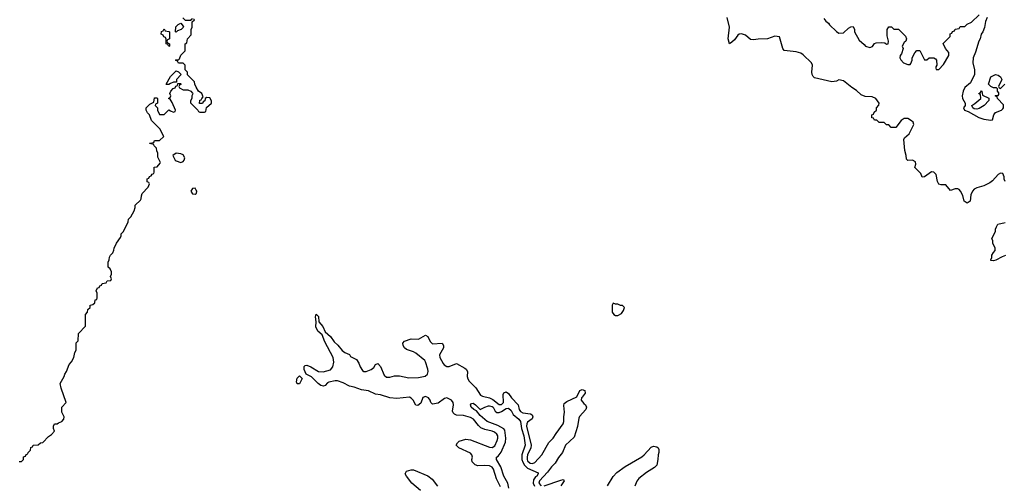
# Model space of a CAD drawing. Header units: inches. Extents: x 2710684 to 2828758, y 857022 to 965663.
# Tile 273 of 316: x 2778514 to 2786802, y 890922 to 894832. Entities that reach past the tile are written whole.
import ezdxf

# ---------------------------------------------------------------- set-up
doc = ezdxf.new("R2010")
doc.units = ezdxf.units.IN
doc.header["$MEASUREMENT"] = 0
doc.layers.add('C7879', color=7, linetype='Continuous')
doc.layers.add('C7889', color=7, linetype='Continuous')

msp = doc.modelspace()

# ---------------------------------------------------------------- linework, layer by layer
at = {"layer": 'C7879', "color": 4, "elevation": 12}
for points in [[(2780000, 894265.5), (2779988.4, 894288.4), (2779986, 894310), (2779927.3, 894367.3), (2779926, 894390), (2779906, 894410), (2779906, 894450), (2779890, 894466), (2779850, 894466), (2779842, 894482), (2779826, 894490), (2779830, 894494), (2779850, 894494), (2779858, 894502), (2779870, 894534), (2779906, 894570), (2779906, 894630), (2779922, 894638), (2779926, 894670), (2779956.4, 894703.6), (2779958, 894750), (2779966, 894770), (2779966, 894814), (2779986, 894830), (2779978, 894838)], [(2779970, 894838), (2779954, 894830), (2779954, 894826), (2779910, 894826), (2779887.3, 894847.3)], [(2778510, 891114), (2778530, 891114), (2778546, 891130), (2778547.3, 891152.7), (2778562, 891158), (2778567.3, 891172.7), (2778582, 891178), (2778586, 891190), (2778606, 891210), (2778608, 891232), (2778622, 891238), (2778628.4, 891251.6), (2778670, 891254), (2778688.4, 891271.6), (2778710, 891274), (2778756.4, 891323.6), (2778780.4, 891339.6), (2778806, 891370), (2778798, 891390), (2778798, 891410), (2778806, 891430), (2778828.4, 891431.6), (2778842, 891438), (2778868.4, 891451.6), (2778886, 891470), (2778888, 891490), (2778868.9, 891528.9), (2778868.7, 891571.3), (2778906, 891610), (2778862, 891730), (2778855.3, 891770), (2778889, 891830), (2778894, 891850), (2778909.1, 891870.9), (2778929.3, 891930.7), (2778950, 891952), (2778968.7, 891990), (2778978, 892030), (2778988, 892050), (2778988.4, 892111.6), (2779006, 892130), (2779008.4, 892191.6), (2779067.3, 892252.7), (2779068.4, 892351.6), (2779086, 892370), (2779088.4, 892391.6), (2779106, 892410), (2779106, 892430), (2779130, 892434), (2779146, 892450), (2779150, 892474), (2779162, 892478), (2779166, 892490), (2779166, 892530), (2779158, 892550), (2779170, 892574), (2779182, 892578), (2779187.3, 892592.7), (2779202, 892598), (2779207.3, 892612.7), (2779242, 892618), (2779250, 892634), (2779282, 892638), (2779286, 892650), (2779278, 892670), (2779288, 892690), (2779288, 892710), (2779274.6, 892734.6), (2779258, 892750), (2779258, 892790), (2779268, 892812), (2779270, 892834), (2779278, 892850), (2779298, 892870), (2779307.3, 892892.7), (2779308, 892910), (2779328, 892950), (2779362, 892998), (2779368.4, 893011.6), (2779369, 893031), (2779388, 893050), (2779428, 893130), (2779430, 893154), (2779450, 893174), (2779476.4, 893223.6), (2779486, 893250), (2779486, 893270), (2779530, 893314), (2779536.4, 893323.6), (2779538, 893350), (2779546, 893370), (2779596.4, 893423.6), (2779606, 893450), (2779602, 893462), (2779588.4, 893468.4), (2779587.3, 893492.7), (2779602, 893498), (2779607.3, 893512.7), (2779622, 893518), (2779628, 893532), (2779642, 893538), (2779646, 893550), (2779646, 893590), (2779670, 893594), (2779696.4, 893623.6), (2779698, 893630), (2779676.4, 893676.4), (2779678, 893710), (2779668.4, 893728.4), (2779666, 893750), (2779646, 893770), (2779642, 893782), (2779606, 893790), (2779610, 893794), (2779642, 893798), (2779650, 893814), (2779690, 893814), (2779726, 893850), (2779693.6, 893913.6), (2779624.7, 893984.7), (2779608, 894030), (2779588.7, 894048.7), (2779578, 894070), (2779578, 894090), (2779610, 894122), (2779642, 894138), (2779650, 894174), (2779670, 894174), (2779674, 894170), (2779674, 894130), (2779658, 894122), (2779654, 894110), (2779674, 894090), (2779674, 894070), (2779690, 894034), (2779730, 894034), (2779770, 894074), (2779783.6, 894063.6), (2779810, 894054), (2779822, 894058), (2779826, 894070), (2779796.4, 894136.4), (2779782, 894162), (2779766, 894170), (2779782, 894178), (2779786, 894190), (2779778, 894210), (2779786, 894230), (2779807.3, 894252.7), (2779822, 894258), (2779827.3, 894272.7), (2779842, 894278), (2779846, 894294), (2779870, 894294), (2779874, 894290), (2779858, 894282), (2779854, 894270), (2779858, 894258), (2779890, 894242), (2779930, 894242), (2779954, 894230), (2779970, 894214), (2779971.6, 894208.4), (2779962, 894190), (2779962, 894170), (2779952, 894150), (2779952.7, 894132.7), (2780000, 894084.3)], [(2780000, 893396.5), (2779990, 893412.7), (2779967.7, 893412.3), (2779956, 893390), (2779967.7, 893367.7), (2779990, 893362.8), (2780000, 893368.8)]]:
    msp.add_lwpolyline(points, dxfattribs=at)
for points in [[(2779770, 894606), (2779762, 894622), (2779748.4, 894628.4), (2779747.3, 894667.3), (2779742, 894682), (2779727.3, 894687.3), (2779722, 894702), (2779706, 894710), (2779707.3, 894732.7), (2779722, 894738), (2779730, 894754), (2779738, 894738), (2779770, 894734), (2779774, 894730), (2779774, 894670), (2779758, 894662), (2779754, 894650), (2779758, 894638), (2779774, 894630), (2779774, 894610)], [(2779830, 894726), (2779826, 894730), (2779827.3, 894772.7), (2779847.3, 894792.7), (2779870, 894802), (2779882, 894790), (2779891.6, 894771.6), (2779890, 894766), (2779874, 894750), (2779842, 894738)], [(2779750, 894286), (2779748, 894290), (2779784.7, 894355.3), (2779830, 894402), (2779850, 894394), (2779874, 894370), (2779834, 894330), (2779834, 894306), (2779810, 894306), (2779783.6, 894296.4), (2779770, 894286)], [(2779831.6, 893708.4), (2779802, 893690), (2779822, 893650), (2779830, 893644.7), (2779870, 893631), (2779890, 893638), (2779899, 893650), (2779904, 893670), (2779890, 893694), (2779870, 893704)]]:
    msp.add_lwpolyline(points, close=True, dxfattribs=at)
at = {"layer": 'C7889', "color": 4}
for points, elevation in [([(2786808.7, 893470), (2786802, 893490), (2786802, 893510), (2786790, 893538), (2786770, 893539), (2786750, 893529), (2786703.8, 893476.2), (2786681.1, 893458.9), (2786630, 893434.5), (2786570, 893417), (2786550, 893405.2), (2786534.8, 893390), (2786521.4, 893358.6), (2786515.3, 893304.7), (2786490, 893288.7), (2786464.7, 893304.7), (2786452.5, 893352.5), (2786434, 893390), (2786422, 893402), (2786410, 893409), (2786390, 893409), (2786350, 893395.3), (2786310, 893442), (2786270, 893442), (2786250, 893448), (2786239, 893470), (2786229, 893530), (2786210, 893549), (2786188.1, 893551.9), (2786130, 893508.7), (2786110, 893506), (2786098.6, 893538.6), (2786048.4, 893588.4), (2786056.4, 893616.4), (2786054.6, 893634.6), (2786030, 893648.7), (2785990, 893646), (2785978, 893658), (2785975.3, 893690), (2785964, 893730), (2785956.4, 893823.6), (2785963.1, 893836.9), (2786002, 893870), (2786042, 893950), (2786035.3, 893970), (2786022, 893982), (2785990, 893999.3), (2785960.7, 893999.3), (2785935.3, 893984.7), (2785890, 893926), (2785850, 893926), (2785830, 893946), (2785810, 893946), (2785790, 893966), (2785750, 893966), (2785730, 893986), (2785710, 893986), (2785702, 894002), (2785687.3, 894007.3), (2785686, 894030), (2785702, 894038), (2785707.3, 894052.7), (2785726, 894070), (2785726, 894090), (2785747.3, 894112.7), (2785748, 894130), (2785722, 894170), (2785690, 894182.7), (2785630, 894185.2), (2785598.4, 894198.4), (2785557.2, 894237.2), (2785520.1, 894260.1), (2785450, 894317.2), (2785410, 894325.2), (2785390, 894316), (2785350, 894309.3), (2785204.1, 894344.1), (2785192.9, 894352.9), (2785184, 894370), (2785181.2, 894390), (2785186.6, 894450), (2785179.3, 894470), (2785110, 894537.2), (2785089.5, 894549.5), (2785050, 894562.7), (2784950, 894574), (2784939.3, 894590), (2784908.9, 894688.9), (2784870, 894692.7), (2784810, 894672.3), (2784730, 894669.3), (2784690, 894661.2), (2784665.6, 894665.6), (2784622.5, 894702.5), (2784590, 894713.2), (2784570, 894709.2), (2784559.1, 894700.9), (2784530, 894662), (2784510, 894642), (2784488.9, 894628.9), (2784479, 894670), (2784489, 894770), (2784468.9, 894851.1)], 8), ([(2785282, 894842), (2785299.6, 894819.6), (2785323.6, 894803.6), (2785332, 894790), (2785390, 894731.3), (2785410, 894718), (2785450, 894722), (2785490, 894762), (2785510, 894772), (2785530, 894774), (2785542, 894750), (2785542, 894730), (2785579.6, 894659.6), (2785623.6, 894623.6), (2785634, 894610), (2785670, 894598), (2785694, 894606), (2785708.7, 894631.3), (2785723.1, 894636.9), (2785770, 894641), (2785796, 894636), (2785810, 894624.7), (2785826, 894630), (2785828, 894650), (2785816.4, 894696.4), (2785815.3, 894750), (2785830, 894772), (2785851.6, 894771.6), (2785872.7, 894752.7), (2785911.6, 894751.6), (2785970, 894694), (2785978, 894670), (2785972, 894650), (2785959.6, 894640.4), (2785942, 894610), (2785951.3, 894588.7), (2785936, 894544), (2785924.7, 894530), (2785922, 894510), (2785930, 894494), (2785954, 894470), (2785990, 894454), (2786010, 894454), (2786016.4, 894463.6), (2786026, 894490), (2786026, 894510), (2786050, 894554), (2786067.3, 894572.7), (2786090, 894574), (2786130, 894494), (2786150, 894494), (2786170, 894512), (2786210, 894512), (2786223.6, 894503.6), (2786232, 894490), (2786234, 894450), (2786225.4, 894434.6), (2786225.4, 894425.4), (2786230, 894414), (2786250, 894414), (2786290, 894454), (2786335.3, 894530), (2786336.4, 894556.4), (2786306, 894590), (2786287.3, 894632.7), (2786346, 894690), (2786347.3, 894712.7), (2786362, 894718), (2786367.3, 894732.7), (2786382, 894738), (2786387.3, 894752.7), (2786422, 894758), (2786430, 894774), (2786470, 894774), (2786490, 894794), (2786526, 894810), (2786590, 894874)], 8), ([(2786658, 894850), (2786644, 894816), (2786634.8, 894765.2), (2786621, 894730), (2786606.8, 894710), (2786598.8, 894670), (2786587.7, 894650), (2786561, 894559), (2786541, 894510), (2786536, 894470), (2786551.3, 894410), (2786551.3, 894370), (2786518, 894302), (2786470, 894262), (2786454.8, 894230), (2786447.7, 894190), (2786451.6, 894168.4), (2786471.6, 894128.4), (2786472, 894110), (2786458, 894090), (2786467.3, 894070), (2786499, 894059), (2786587.5, 894007.5), (2786630, 893994), (2786690, 893986.7), (2786702, 893990), (2786714, 894030), (2786728.9, 894051.1), (2786778, 894070), (2786790, 894082), (2786795.3, 894090), (2786796.4, 894116.4), (2786746, 894170), (2786742, 894182), (2786726, 894190), (2786730, 894194), (2786750, 894194), (2786756.4, 894203.6), (2786756.4, 894216.4), (2786746, 894230), (2786746, 894250), (2786738, 894258), (2786710, 894258), (2786688.4, 894268.4), (2786668, 894290), (2786689, 894351), (2786728.9, 894371.1), (2786750, 894364.7), (2786771, 894351), (2786782, 894330), (2786754, 894270), (2786758, 894258), (2786770, 894254), (2786806, 894290)], 8), ([(2780000, 894084.3), (2780014, 894070), (2780018, 894058), (2780030, 894054), (2780070, 894054), (2780082, 894058), (2780087.3, 894092.7), (2780128, 894130), (2780128, 894150), (2780115.3, 894175.3), (2780090, 894178), (2780074, 894170), (2780071.6, 894148.4), (2780058, 894142), (2780052, 894128), (2780027.3, 894127.3), (2780030, 894154), (2780042, 894158), (2780046, 894170), (2780058, 894182), (2780048, 894210), (2780018, 894230), (2780000, 894265.5)], 12), ([(2780000, 893368.8), (2780002, 893370), (2780004, 893390), (2780000, 893396.5)], 12), ([(2786812.7, 892847.3), (2786783.6, 892836.4), (2786731.6, 892808.4), (2786710, 892802), (2786690, 892806), (2786688, 892810), (2786698, 892830), (2786698, 892850), (2786710, 892874), (2786726, 892890), (2786726, 892910), (2786706, 892950), (2786706, 892970), (2786698, 892990), (2786728, 893050), (2786728, 893070), (2786735.3, 893090), (2786749, 893111), (2786810, 893126)], 8), ([(2782561.7, 890901.7), (2782526.5, 890966.5), (2782501.6, 891050), (2782490, 891066.6), (2782470, 891076.3), (2782430, 891080.5), (2782370, 891078), (2782346.8, 891086.8), (2782324, 891110), (2782321.2, 891130), (2782325.2, 891150), (2782321.2, 891170), (2782310, 891184), (2782209.3, 891229.3), (2782188.7, 891250), (2782198, 891270), (2782214.6, 891285.4), (2782270, 891301), (2782310, 891297.3), (2782470, 891234.4), (2782490, 891232.7), (2782513.2, 891246.8), (2782534.7, 891290), (2782539.7, 891310), (2782538, 891330), (2782530, 891343.7), (2782510, 891359.7), (2782490, 891368), (2782430, 891383), (2782397, 891397), (2782375.3, 891415.3), (2782333.3, 891470), (2782310, 891484.2), (2782250, 891499.5), (2782190, 891504), (2782172.9, 891512.9), (2782162.7, 891522.7), (2782158, 891538), (2782166.6, 891590), (2782163.7, 891610), (2782149.2, 891630), (2782110, 891649.4), (2782090, 891643.7), (2782035.8, 891604.2), (2781990, 891597.2), (2781974, 891610), (2781969.3, 891630), (2781955.1, 891650), (2781930, 891662), (2781908.8, 891651.2), (2781890, 891604), (2781866, 891586), (2781850, 891589), (2781827, 891630), (2781810, 891647), (2781794.3, 891654.3), (2781690, 891643.7), (2781630.7, 891649.3), (2781550, 891675.6), (2781510, 891680.7), (2781450, 891709.6), (2781390, 891716.9), (2781330, 891739.6), (2781290, 891747.3), (2781236.9, 891776.9), (2781190, 891792.3), (2781170, 891792.7), (2781117.3, 891782.7), (2781104.9, 891775.1), (2781086.4, 891753.6), (2781071, 891749), (2781050, 891753.2), (2781025.2, 891770), (2780970, 891826), (2780926, 891850), (2780908, 891888), (2780910, 891914), (2780918, 891922), (2780930, 891924.7), (2780964.7, 891910), (2781030, 891870.7), (2781070, 891867.3), (2781130, 891884), (2781149.5, 891910.5), (2781157.2, 891950), (2781153.2, 891990), (2781081.5, 892121.5), (2781060.2, 892180.2), (2781023.7, 892210), (2781007.7, 892247.7), (2781009.3, 892289.3), (2781003.7, 892330), (2781010, 892354), (2781030, 892334), (2781031, 892290), (2781065.5, 892250), (2781084.5, 892204.5), (2781130, 892164.9), (2781160.8, 892120.8), (2781193.4, 892093.4), (2781227.9, 892047.9), (2781250, 892032), (2781290, 892014), (2781298, 891998), (2781350, 891972), (2781370, 891942), (2781378.8, 891910), (2781398.8, 891878.8), (2781410, 891871), (2781430, 891871), (2781472.9, 891887.1), (2781495.5, 891904.5), (2781509.3, 891930.7), (2781530, 891938), (2781550, 891912), (2781580.7, 891840.7), (2781603, 891823), (2781630, 891823), (2781670, 891834), (2781710, 891835.8), (2781790, 891818.7), (2781870, 891819.5), (2781927.1, 891832.9), (2781947.3, 891850), (2781953, 891870), (2781949.7, 891890), (2781931.2, 891951.2), (2781923.5, 891963.5), (2781850, 892025.1), (2781830, 892037), (2781770, 892056), (2781753.2, 892070), (2781741.2, 892090), (2781739, 892110), (2781752.9, 892127.1), (2781810, 892146), (2781870, 892142), (2781930, 892178), (2781950, 892164.7), (2781970, 892124.7), (2781990, 892104), (2782070.7, 892110.7), (2782082.8, 892090), (2782080.7, 892070), (2782048.2, 892010), (2782050.4, 891990), (2782079.4, 891939.4), (2782088, 891928), (2782110, 891913.7), (2782130, 891913.1), (2782190, 891938.8), (2782259.9, 891899.9), (2782271.3, 891890), (2782282.8, 891870), (2782282, 891830), (2782285.5, 891810), (2782296.3, 891790), (2782354.6, 891734.6), (2782392.7, 891672.7), (2782410, 891663.6), (2782470, 891649), (2782495.8, 891635.8), (2782550, 891594.3), (2782570, 891592.2), (2782587.8, 891610), (2782583.5, 891676.5), (2782590, 891690.6), (2782610, 891699.1), (2782630, 891687.3), (2782653.7, 891650), (2782710, 891590.7), (2782718.4, 891550), (2782730, 891535.5), (2782750, 891524.2), (2782814.2, 891514.2), (2782827.3, 891507.3), (2782834.8, 891490), (2782827.5, 891472.5), (2782790, 891443.7), (2782783.1, 891430), (2782780.9, 891410), (2782818.3, 891250), (2782815.6, 891230), (2782789.4, 891170.6), (2782784.9, 891150), (2782784.9, 891130), (2782790, 891118), (2782810, 891099), (2782830, 891095.8), (2782850, 891104), (2782910, 891168.9), (2782967.6, 891272.4), (2783006, 891310), (2783030, 891350.7), (2783089.5, 891430), (2783094.7, 891450), (2783093.6, 891490), (2783099.5, 891530), (2783095.3, 891584.7), (2783098, 891602), (2783120.4, 891619.6), (2783203.1, 891656.9), (2783230, 891710.8), (2783250, 891720.7), (2783272.3, 891712.3), (2783274.9, 891690), (2783250, 891654), (2783242, 891650), (2783241, 891630), (2783261.6, 891601.6), (2783278, 891590), (2783284.7, 891570), (2783281, 891550), (2783227.1, 891492.9), (2783220.7, 891479.3), (2783210.4, 891409.6), (2783181.4, 891318.6), (2783108.1, 891251.9), (2783082.6, 891190), (2783050, 891146.6), (2783021.5, 891098.5), (2782990, 891069.7), (2782957.4, 891022.6), (2782890.3, 890950), (2782884, 890930), (2782903, 890910)], 8), ([(2782632.3, 890890), (2782622.9, 890930), (2782589.6, 890990), (2782563.7, 891070), (2782528.7, 891130), (2782528.7, 891150), (2782541.2, 891158.8), (2782567.6, 891192.4), (2782603.2, 891276.8), (2782605.1, 891310), (2782598, 891378), (2782589.3, 891389.3), (2782538, 891418), (2782448.7, 891450), (2782390, 891502), (2782360.4, 891540.4), (2782338, 891550), (2782315.3, 891570), (2782308.7, 891591.3), (2782318, 891602), (2782330, 891604.7), (2782352, 891590), (2782390, 891552), (2782428.4, 891571.6), (2782459, 891581), (2782470, 891582.8), (2782490, 891577.3), (2782498.8, 891570), (2782516.8, 891536.8), (2782530, 891526), (2782550, 891526), (2782570, 891533.4), (2782610, 891558.7), (2782630, 891563), (2782650, 891542), (2782668.9, 891508.9), (2782716.3, 891470), (2782730.2, 891450.2), (2782738, 891390), (2782758, 891330), (2782768.5, 891250), (2782742, 891170), (2782742.3, 891130), (2782749.1, 891109.1), (2782763.1, 891083.1), (2782790, 891057.6), (2782878, 891018), (2782878, 891010), (2782866, 890990), (2782855.8, 890984.2), (2782839.3, 890960.7), (2782836, 890930), (2782847.3, 890907.3)], 4), ([(2783462.9, 890910), (2783510, 890986.8), (2783540.1, 891019.9), (2783610, 891070.7), (2783750, 891152.2), (2783770.9, 891169.1), (2783830, 891234.8), (2783850, 891242.8), (2783876.3, 891236.3), (2783887.3, 891227.3), (2783894.4, 891214.4), (2783894.8, 891190), (2783887.3, 891170), (2783886.8, 891130), (2783876.8, 891083.2), (2783856.8, 891063.2), (2783790, 891021.2), (2783726.8, 890970), (2783710, 890948.7), (2783693.4, 890906.6)], 8), ([(2781889, 890870), (2781814, 890930), (2781768.7, 890990), (2781758, 891010), (2781770, 891032), (2781810, 891044.7), (2781830, 891044.7), (2781950, 890994), (2781985.8, 890965.8), (2782030, 890907.3)], 8), ([(2782928, 890908), (2783070, 890957.3), (2783090, 890962), (2783098, 890950), (2783070.3, 890909.7)], 8)]:
    msp.add_lwpolyline(points, dxfattribs=dict(at, elevation=elevation))
for points, elevation in [([(2786570, 894079), (2786550, 894082), (2786538, 894090), (2786528, 894110), (2786554.6, 894125.4), (2786606, 894170), (2786602, 894202), (2786590, 894206), (2786588, 894212), (2786602, 894218), (2786610, 894234), (2786614, 894230), (2786618, 894198), (2786672.7, 894172.7), (2786672.7, 894152.7), (2786632, 894110), (2786590, 894084)], 8), ([(2783510, 892446), (2783502, 892430), (2783502, 892370), (2783514, 892350), (2783530, 892342), (2783550, 892342), (2783580.4, 892359.6), (2783596.4, 892383.6), (2783606, 892410), (2783587.3, 892427.3), (2783572.7, 892427.3), (2783550, 892438), (2783530, 892438)], 12), ([(2780850, 891768), (2780844, 891784), (2780850, 891814), (2780870, 891834), (2780891.3, 891811.3), (2780870, 891768.7)], 8)]:
    msp.add_lwpolyline(points, close=True, dxfattribs=dict(at, elevation=elevation))

doc.saveas('drawing.dxf')
